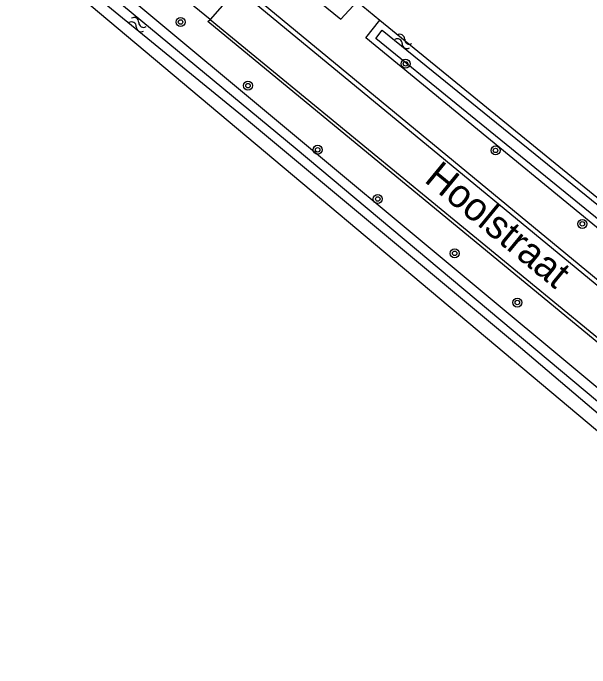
# Model space of a CAD drawing. Extents: x 137999 to 141000, y 397500 to 400501.
# Drawn here: x 139643.6 to 139694.9, y 400328.5 to 400386.8 of the extents above; entities that cross this region are included whole.
import ezdxf

# ---------------------------------------------------------------- set-up
doc = ezdxf.new("R2010")
doc.units = 0
for name, color, linetype in [('gg-anno-openbare ruimte label', 7, 'Continuous'), ('gg-knt-verharding', 7, 'Continuous'), ('gg-kntw-bovenkant insteek waterloop', 7, 'Continuous'), ('gg-kntw-waterlijn', 7, 'Continuous'), ('gt-grn-groengrens', 7, 'Continuous'), ('gt-symb-boom', 7, 'Continuous'), ('gt-symb-watersymbool', 7, 'Continuous')]:
    doc.layers.add(name, color=color, linetype=linetype)

# ---------------------------------------------------------------- blocks, each defined once
blk = doc.blocks.new('gt0-WA')
at = {"layer": 'gt-symb-watersymbool'}
for centre, start, end in [((-0.323, 0.022), 28.07249, 151.92751), ((0.427, 0.422), 208.07248, 331.92751), ((-0.323, -0.428), 28.07249, 151.92751), ((0.427, -0.028), 208.07248, 331.92751)]:
    blk.add_arc(centre, 0.425, start, end, dxfattribs=at)
blk = doc.blocks.new('gt0-BOOM')
at = {"layer": 'gt-symb-boom'}
for radius in [0.4, 0.2]:
    blk.add_circle((0, 0), radius, dxfattribs=at)

msp = doc.modelspace()

# ---------------------------------------------------------------- linework, layer by layer
at = {"layer": 'gg-knt-verharding'}
for p, q in [((139661.096, 400386.288), (139653.043, 400392.972)), ((139663.776, 400389.394), (139701.594, 400358.136)), ((139663.521, 400389.031), (139661.096, 400386.288))]:
    msp.add_line(p, q, dxfattribs=at)
for points in [[(139795.765, 400279.685), (139795.567, 400279.832), (139777.151, 400295.046), (139740.776, 400325.229), (139708.54, 400351.868), (139663.521, 400389.031)], [(139756.382, 400307.216), (139738.262, 400322.31), (139705.989, 400348.913), (139660.91, 400386.088), (139661.096, 400386.288)], [(139661.096, 400386.288), (139706.243, 400349.183), (139738.559, 400322.538), (139775.125, 400292.119), (139793.155, 400276.789)]]:
    msp.add_lwpolyline(points, dxfattribs=at)
at = {"layer": 'gg-kntw-bovenkant insteek waterloop'}
for p, q in [((139734.626, 400316.74), (139643.557, 400393.327)), ((139736.884, 400318.983), (139650.938, 400390.683)), ((139676.234, 400386.216), (139735.848, 400337.503))]:
    msp.add_line(p, q, dxfattribs=at)
for points in [[(139662.593, 400394.578), (139672.737, 400386.293), (139674.215, 400387.891)], [(139703.979, 400360.824), (139674.962, 400384.635), (139676.234, 400386.216)]]:
    msp.add_lwpolyline(points, dxfattribs=at)
at = {"layer": 'gg-kntw-waterlijn'}
for points in [[(139735.349, 400317.458), (139733.478, 400319.21), (139712.499, 400336.806), (139688.738, 400357.01), (139663.977, 400377.657), (139644.859, 400393.308), (139645.317, 400394.187)], [(139736.157, 400318.261), (139729.862, 400323.503), (139668.668, 400374.812), (139645.317, 400394.187)], [(139676.419, 400385.329), (139711.535, 400356.853), (139734.522, 400337.858), (139733.946, 400337.161), (139722.797, 400346.375), (139683.01, 400378.763), (139675.865, 400384.58), (139676.419, 400385.329)]]:
    msp.add_lwpolyline(points, dxfattribs=at)
at = {"layer": 'gt-grn-groengrens'}
msp.add_line((139674.215, 400387.891), (139676.234, 400386.216), dxfattribs=at)

# ---------------------------------------------------------------- block references
at = {"layer": 'gt-symb-boom'}
for p in [(139658.471, 400386.046), (139678.512, 400382.328), (139664.474, 400380.379), (139670.683, 400374.664), (139686.527, 400374.605), (139676.037, 400370.277), (139694.252, 400368.055), (139682.88, 400365.429), (139688.465, 400361.043)]:
    msp.add_blockref('gt0-BOOM', p, dxfattribs=at)
at = {"layer": 'gt-symb-watersymbool', "rotation": 149.99927221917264}
for p in [(139654.683, 400385.791), (139678.363, 400384.29)]:
    msp.add_blockref('gt0-WA', p, dxfattribs=at)

# ---------------------------------------------------------------- texts
at = {"layer": 'gg-anno-openbare ruimte label'}
msp.add_text('Hoolstraat', height=2.5, rotation=320.6, dxfattribs=at).set_placement((139680.083, 400371.872))

doc.saveas('drawing.dxf')
